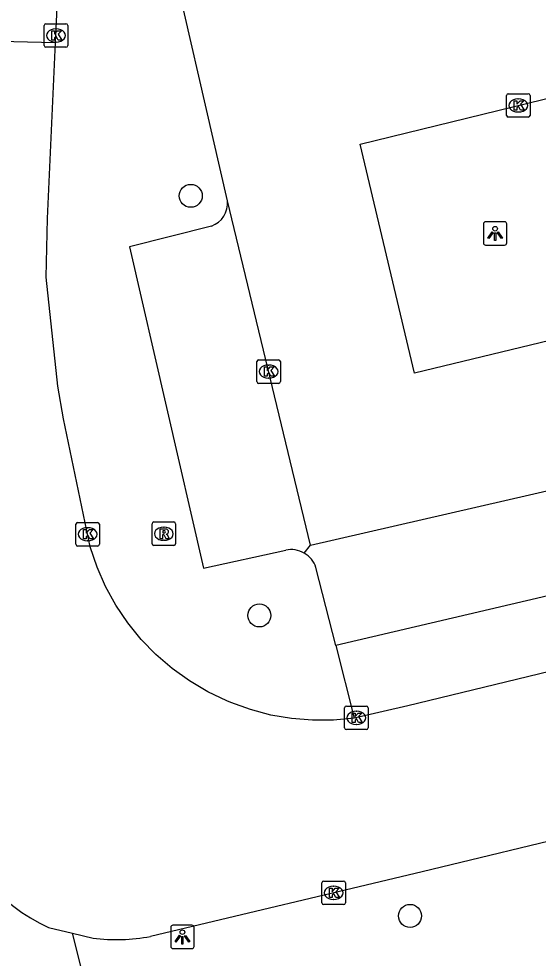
# Model space of a CAD drawing. Extents: x 158038 to 159242, y 380133 to 381214.
# Drawn here: x 158563.26 to 158585.37, y 381069.65 to 381109.65 of the extents above; entities that cross this region are included whole.
import ezdxf

# ---------------------------------------------------------------- set-up
doc = ezdxf.new("R2010")
doc.units = 0
for name, color, linetype in [('IMGEO_Boom', 7, 'Continuous'), ('IMGEO_Fietspad_open', 7, 'Continuous'), ('IMGEO_Kolk', 7, 'Continuous'), ('IMGEO_Lichtpunt', 7, 'Continuous'), ('IMGEO_Parkeervlak_open', 7, 'Continuous'), ('IMGEO_Rijbaan_lokaal_open', 7, 'Continuous'), ('IMGEO_Rioolput', 7, 'Continuous'), ('IMGEO_Voetpad_open', 7, 'Continuous')]:
    doc.layers.add(name, color=color, linetype=linetype)

msp = doc.modelspace()

# ---------------------------------------------------------------- linework, layer by layer
at = {"layer": 'IMGEO_Boom'}
for centre in [(158570.581, 381102.109), (158573.502, 381084.242), (158579.914, 381071.45)]:
    msp.add_circle(centre, 0.489, dxfattribs=at)
at = {"layer": 'IMGEO_Fietspad_open'}
msp.add_lwpolyline([(158564.827, 381108.642), (158564.841, 381108.942), (158565.585, 381124.679)], dxfattribs=at)
at = {"layer": 'IMGEO_Kolk'}
for p, q in [((158564.34, 381108.512), (158564.34, 381109.364)), ((158564.415, 381109.438), (158565.267, 381109.438)), ((158564.828, 381109.218), (158564.853, 381109.218)), ((158565.341, 381109.364), (158565.341, 381108.512)), ((158565.267, 381108.438), (158564.415, 381108.438)), ((158564.851, 381108.658), (158564.826, 381108.658)), ((158584.097, 381106.459), (158584.949, 381106.459)), ((158584.022, 381105.533), (158584.022, 381106.385)), ((158584.51, 381106.239), (158584.535, 381106.239)), ((158585.023, 381106.385), (158585.023, 381105.533)), ((158584.533, 381105.679), (158584.508, 381105.679)), ((158584.949, 381105.459), (158584.097, 381105.459)), ((158573.393, 381094.199), (158573.393, 381095.051)), ((158573.468, 381095.125), (158574.32, 381095.125)), ((158573.881, 381094.905), (158573.906, 381094.905)), ((158574.394, 381095.051), (158574.394, 381094.199)), ((158574.32, 381094.125), (158573.468, 381094.125)), ((158573.904, 381094.345), (158573.879, 381094.345)), ((158565.689, 381087.273), (158565.689, 381088.125)), ((158565.764, 381088.199), (158566.616, 381088.199)), ((158566.69, 381088.125), (158566.69, 381087.273)), ((158566.177, 381087.979), (158566.202, 381087.979)), ((158566.2, 381087.419), (158566.175, 381087.419)), ((158566.616, 381087.199), (158565.764, 381087.199)), ((158577.13, 381079.458), (158577.13, 381080.31)), ((158577.205, 381080.384), (158578.057, 381080.384)), ((158577.618, 381080.164), (158577.643, 381080.164)), ((158578.131, 381080.31), (158578.131, 381079.458)), ((158577.641, 381079.604), (158577.616, 381079.604)), ((158578.057, 381079.384), (158577.205, 381079.384)), ((158576.16, 381072.006), (158576.16, 381072.858)), ((158576.235, 381072.932), (158577.087, 381072.932)), ((158577.161, 381072.858), (158577.161, 381072.006)), ((158576.648, 381072.712), (158576.673, 381072.712)), ((158576.671, 381072.152), (158576.646, 381072.152)), ((158577.087, 381071.932), (158576.235, 381071.932))]:
    msp.add_line(p, q, dxfattribs=at)
for points in [[(158564.34, 381108.512), (158564.34, 381109.364)], [(158564.415, 381109.438), (158565.267, 381109.438)], [(158565.341, 381109.364), (158565.341, 381108.512)], [(158564.661, 381109.138), (158564.784, 381109.138), (158564.784, 381108.987), (158564.914, 381109.138), (158565.078, 381109.138), (158564.932, 381108.987), (158565.085, 381108.738), (158564.933, 381108.738), (158564.848, 381108.902), (158564.784, 381108.835), (158564.784, 381108.738), (158564.661, 381108.738), (158564.661, 381109.138)], [(158565.267, 381108.438), (158564.415, 381108.438)], [(158584.097, 381106.459), (158584.949, 381106.459)], [(158584.022, 381105.533), (158584.022, 381106.385)], [(158584.343, 381106.159), (158584.466, 381106.159), (158584.466, 381106.008), (158584.596, 381106.159), (158584.76, 381106.159), (158584.614, 381106.008), (158584.767, 381105.759), (158584.615, 381105.759), (158584.53, 381105.923), (158584.466, 381105.856), (158584.466, 381105.759), (158584.343, 381105.759), (158584.343, 381106.159)], [(158585.023, 381106.385), (158585.023, 381105.533)], [(158584.949, 381105.459), (158584.097, 381105.459)], [(158573.393, 381094.199), (158573.393, 381095.051)], [(158573.468, 381095.125), (158574.32, 381095.125)], [(158573.714, 381094.825), (158573.837, 381094.825), (158573.837, 381094.674), (158573.967, 381094.825), (158574.131, 381094.825), (158573.985, 381094.674), (158574.138, 381094.425), (158573.986, 381094.425), (158573.901, 381094.589), (158573.837, 381094.522), (158573.837, 381094.425), (158573.714, 381094.425), (158573.714, 381094.825)], [(158574.394, 381095.051), (158574.394, 381094.199)], [(158574.32, 381094.125), (158573.468, 381094.125)], [(158565.689, 381087.273), (158565.689, 381088.125)], [(158565.764, 381088.199), (158566.616, 381088.199)], [(158566.69, 381088.125), (158566.69, 381087.273)], [(158566.01, 381087.899), (158566.133, 381087.899), (158566.133, 381087.748), (158566.263, 381087.899), (158566.427, 381087.899), (158566.281, 381087.748), (158566.434, 381087.499), (158566.282, 381087.499), (158566.197, 381087.663), (158566.133, 381087.596), (158566.133, 381087.499), (158566.01, 381087.499), (158566.01, 381087.899)], [(158566.616, 381087.199), (158565.764, 381087.199)], [(158577.13, 381079.458), (158577.13, 381080.31)], [(158577.205, 381080.384), (158578.057, 381080.384)], [(158577.451, 381080.084), (158577.574, 381080.084), (158577.574, 381079.933), (158577.704, 381080.084), (158577.868, 381080.084), (158577.722, 381079.933), (158577.875, 381079.684), (158577.723, 381079.684), (158577.638, 381079.848), (158577.574, 381079.781), (158577.574, 381079.684), (158577.451, 381079.684), (158577.451, 381080.084)], [(158578.131, 381080.31), (158578.131, 381079.458)], [(158578.057, 381079.384), (158577.205, 381079.384)], [(158576.16, 381072.006), (158576.16, 381072.858)], [(158576.235, 381072.932), (158577.087, 381072.932)], [(158577.161, 381072.858), (158577.161, 381072.006)], [(158576.481, 381072.632), (158576.604, 381072.632), (158576.604, 381072.481), (158576.734, 381072.632), (158576.898, 381072.632), (158576.752, 381072.481), (158576.905, 381072.232), (158576.753, 381072.232), (158576.668, 381072.396), (158576.604, 381072.329), (158576.604, 381072.232), (158576.481, 381072.232), (158576.481, 381072.632)], [(158577.087, 381071.932), (158576.235, 381071.932)]]:
    msp.add_lwpolyline(points, dxfattribs=at)
for centre, start, end in [((158564.417, 381109.362), 91.552, 178.448), ((158564.417, 381109.362), 91.552, 178.448), ((158565.265, 381109.362), 1.552, 88.448), ((158565.265, 381109.362), 1.552, 88.448), ((158564.417, 381108.514), 181.552, 268.448), ((158564.417, 381108.514), 181.552, 268.448), ((158565.265, 381108.514), 271.552, 358.448), ((158565.265, 381108.514), 271.552, 358.448), ((158584.099, 381106.383), 91.552, 178.448), ((158584.099, 381106.383), 91.552, 178.448), ((158584.947, 381106.383), 1.552, 88.448), ((158584.947, 381106.383), 1.552, 88.448), ((158584.099, 381105.535), 181.552, 268.448), ((158584.099, 381105.535), 181.552, 268.448), ((158584.947, 381105.535), 271.552, 358.448), ((158584.947, 381105.535), 271.552, 358.448), ((158573.47, 381095.049), 91.552, 178.448), ((158573.47, 381095.049), 91.552, 178.448), ((158574.318, 381095.049), 1.552, 88.448), ((158574.318, 381095.049), 1.552, 88.448), ((158573.47, 381094.201), 181.552, 268.448), ((158573.47, 381094.201), 181.552, 268.448), ((158574.318, 381094.201), 271.552, 358.448), ((158574.318, 381094.201), 271.552, 358.448), ((158565.766, 381088.123), 91.552, 178.448), ((158565.766, 381088.123), 91.552, 178.448), ((158566.614, 381088.123), 1.552, 88.448), ((158566.614, 381088.123), 1.552, 88.448), ((158565.766, 381087.275), 181.552, 268.448), ((158565.766, 381087.275), 181.552, 268.448), ((158566.614, 381087.275), 271.552, 358.448), ((158566.614, 381087.275), 271.552, 358.448), ((158577.207, 381080.308), 91.552, 178.448), ((158577.207, 381080.308), 91.552, 178.448), ((158578.055, 381080.308), 1.552, 88.448), ((158578.055, 381080.308), 1.552, 88.448), ((158577.207, 381079.46), 181.552, 268.448), ((158577.207, 381079.46), 181.552, 268.448), ((158578.055, 381079.46), 271.552, 358.448), ((158578.055, 381079.46), 271.552, 358.448), ((158576.237, 381072.856), 91.552, 178.448), ((158576.237, 381072.856), 91.552, 178.448), ((158577.085, 381072.856), 1.552, 88.448), ((158577.085, 381072.856), 1.552, 88.448), ((158576.237, 381072.008), 181.552, 268.448), ((158576.237, 381072.008), 181.552, 268.448), ((158577.085, 381072.008), 271.552, 358.448), ((158577.085, 381072.008), 271.552, 358.448)]:
    msp.add_arc(centre, 0.0765, start, end, dxfattribs=at)
for centre, major_axis, ratio, start_param, end_param in [((158564.827, 381108.938), (-0.387, 0.002), 0.722429, 4.712389, 7.853982), ((158564.852, 381108.938), (-0.39, 0.002), 0.717154, 1.570796, 4.712389), ((158584.509, 381105.959), (-0.387, 0.002), 0.722429, 4.712389, 7.853982), ((158584.534, 381105.959), (-0.39, 0.002), 0.717154, 1.570796, 4.712389), ((158573.88, 381094.625), (-0.387, 0.002), 0.722429, 4.712389, 7.853982), ((158573.905, 381094.625), (-0.39, 0.002), 0.717154, 1.570796, 4.712389), ((158566.176, 381087.699), (-0.387, 0.002), 0.722429, 4.712389, 7.853982), ((158566.201, 381087.699), (-0.39, 0.002), 0.717154, 1.570796, 4.712389), ((158577.617, 381079.884), (-0.387, 0.002), 0.722429, 4.712389, 7.853982), ((158577.642, 381079.884), (-0.39, 0.002), 0.717154, 1.570796, 4.712389), ((158576.647, 381072.432), (-0.387, 0.002), 0.722429, 4.712389, 7.853982), ((158576.672, 381072.432), (-0.39, 0.002), 0.717154, 1.570796, 4.712389)]:
    msp.add_ellipse(centre, major_axis=major_axis, ratio=ratio, start_param=start_param, end_param=end_param, dxfattribs=at)
at = {"layer": 'IMGEO_Lichtpunt'}
for p, q in [((158583.038, 381100.913), (158583.038, 381100.106)), ((158583.038, 381100.913), (158583.038, 381100.106)), ((158583.94, 381101.008), (158583.132, 381101.008)), ((158583.94, 381101.008), (158583.132, 381101.008)), ((158584.034, 381100.106), (158584.034, 381100.913)), ((158584.034, 381100.106), (158584.034, 381100.913)), ((158583.132, 381100.012), (158583.94, 381100.012)), ((158583.132, 381100.012), (158583.94, 381100.012)), ((158569.726, 381070.959), (158569.726, 381070.152)), ((158569.726, 381070.959), (158569.726, 381070.152)), ((158570.628, 381071.054), (158569.82, 381071.054)), ((158570.628, 381071.054), (158569.82, 381071.054)), ((158570.722, 381070.152), (158570.722, 381070.959)), ((158570.722, 381070.152), (158570.722, 381070.959)), ((158569.82, 381070.058), (158570.628, 381070.058)), ((158569.82, 381070.058), (158570.628, 381070.058))]:
    msp.add_line(p, q, dxfattribs=at)
for points in [[(158583.412, 381100.577), (158583.451, 381100.549), (158583.263, 381100.287), (158583.225, 381100.314), (158583.412, 381100.577)], [(158583.514, 381100.529), (158583.561, 381100.529), (158583.561, 381100.207), (158583.514, 381100.207), (158583.514, 381100.529)], [(158583.624, 381100.549), (158583.662, 381100.576), (158583.849, 381100.314), (158583.81, 381100.286), (158583.624, 381100.549)], [(158570.1, 381070.623), (158570.139, 381070.595), (158569.951, 381070.333), (158569.913, 381070.36), (158570.1, 381070.623)], [(158570.202, 381070.575), (158570.249, 381070.575), (158570.249, 381070.253), (158570.202, 381070.253), (158570.202, 381070.575)], [(158570.312, 381070.595), (158570.35, 381070.622), (158570.537, 381070.36), (158570.498, 381070.332), (158570.312, 381070.595)]]:
    msp.add_lwpolyline(points, dxfattribs=at)
for centre in [(158583.537, 381100.711), (158570.225, 381070.757)]:
    msp.add_circle(centre, 0.0994, dxfattribs=at)
for centre, start, end in [((158583.132, 381100.913), 90, 180), ((158583.132, 381100.913), 90, 180), ((158583.94, 381100.913), 0, 90), ((158583.94, 381100.913), 0, 90), ((158583.132, 381100.106), 180, 270), ((158583.132, 381100.106), 180, 270), ((158583.94, 381100.106), 270, 0), ((158583.94, 381100.106), 270, 360), ((158569.82, 381070.959), 90, 180), ((158569.82, 381070.959), 90, 180), ((158570.628, 381070.959), 0, 90), ((158570.628, 381070.959), 0, 90), ((158569.82, 381070.152), 180, 270), ((158569.82, 381070.152), 180, 270), ((158570.628, 381070.152), 270, 0), ((158570.628, 381070.152), 270, 360)]:
    msp.add_arc(centre, 0.0946, start, end, dxfattribs=at)
at = {"layer": 'IMGEO_Parkeervlak_open'}
for points in [[(158571.463, 381100.824), (158567.969, 381099.936), (158571.119, 381086.259), (158574.631, 381087.027)], [(158575.409, 381086.897), (158575.68, 381087.24)], [(158576.753, 381082.966), (158575.911, 381086.288)]]:
    msp.add_lwpolyline(points, dxfattribs=at)
for centre, radius, start, end in [((158571.12, 381101.789), 1.024, 289.5556, 5.877), ((158574.845, 381085.917), 1.131, 60.0975, 100.9301), ((158574.846, 381085.921), 1.126, 18.9924, 60.0053)]:
    msp.add_arc(centre, radius, start, end, dxfattribs=at)
at = {"layer": 'IMGEO_Rijbaan_lokaal_open'}
for points in [[(158572.139, 381101.894), (158569.374, 381113.946), (158569.095, 381115.699), (158568.851, 381116.656)], [(158607.211, 381115.249), (158606.064, 381108.035), (158604.343, 381097.209), (158603.508, 381092.054), (158603.485, 381091.892), (158603.352, 381091.233), (158603.161, 381090.589), (158602.914, 381089.964), (158602.611, 381089.364), (158602.256, 381088.793), (158601.852, 381088.256), (158601.49, 381087.822), (158599.942, 381086.266), (158599.82, 381086.17), (158599.069, 381085.638), (158598.274, 381085.175), (158597.44, 381084.785), (158596.576, 381084.471), (158595.686, 381084.236), (158579.816, 381080.39), (158577.538, 381079.869)], [(158561.842, 381108.716), (158564.827, 381108.642)], [(158577.538, 381079.869), (158576.653, 381079.783), (158575.759, 381079.777), (158574.869, 381079.85), (158573.988, 381080.003), (158573.125, 381080.234), (158572.286, 381080.541), (158572.12, 381080.609), (158571.301, 381080.996), (158570.521, 381081.455), (158569.784, 381081.982), (158569.097, 381082.573), (158568.466, 381083.223), (158567.896, 381083.926), (158567.39, 381084.678), (158566.954, 381085.472), (158566.59, 381086.301), (158566.302, 381087.16), (158565.161, 381092.608), (158564.926, 381094.004), (158564.419, 381098.648), (158564.487, 381101.144), (158564.827, 381108.642)], [(158591.576, 381097.332), (158580.11, 381094.563), (158577.789, 381104.313), (158590.154, 381107.338)], [(158575.68, 381087.24), (158572.139, 381101.894)], [(158575.68, 381087.24), (158596.978, 381092.138)], [(158568.864, 381070.58), (158580.428, 381073.343), (158587.479, 381075.049)], [(158564.519, 381070.959), (158565.551, 381070.713)], [(158565.551, 381070.713), (158566.42, 381070.506)]]:
    msp.add_lwpolyline(points, dxfattribs=at)
for centre, radius, start, end in [((158567.656, 381077.796), 7.523, 192.9851, 245.3508), ((158567.42, 381077.885), 7.447, 262.2848, 281.1838)]:
    msp.add_arc(centre, radius, start, end, dxfattribs=at)
at = {"layer": 'IMGEO_Rioolput'}
for p, q in [((158568.933, 381087.297), (158568.933, 381088.149)), ((158569.008, 381088.223), (158569.86, 381088.223)), ((158569.421, 381088.003), (158569.446, 381088.003)), ((158569.934, 381088.149), (158569.934, 381087.297)), ((158569.86, 381087.223), (158569.008, 381087.223)), ((158569.444, 381087.443), (158569.419, 381087.443))]:
    msp.add_line(p, q, dxfattribs=at)
for points in [[(158568.933, 381087.297), (158568.933, 381088.149)], [(158569.008, 381088.223), (158569.86, 381088.223)], [(158569.934, 381088.149), (158569.934, 381087.297)], [(158569.522, 381087.921), (158569.27, 381087.923), (158569.27, 381087.523)], [(158569.27, 381087.523), (158569.394, 381087.523), (158569.394, 381087.685), (158569.405, 381087.685)], [(158569.448, 381087.842), (158569.394, 381087.842), (158569.394, 381087.761)], [(158569.394, 381087.761), (158569.446, 381087.761)], [(158569.452, 381087.656), (158569.523, 381087.523), (158569.663, 381087.523), (158569.598, 381087.649)], [(158569.86, 381087.223), (158569.008, 381087.223)]]:
    msp.add_lwpolyline(points, dxfattribs=at)
for centre, radius, start, end in [((158569.01, 381088.147), 0.0765, 91.552, 178.448), ((158569.01, 381088.147), 0.0765, 91.552, 178.448), ((158569.858, 381088.147), 0.0765, 1.552, 88.448), ((158569.858, 381088.147), 0.0765, 1.552, 88.448), ((158569.404, 381087.632), 0.0533, 26.0293, 88.6989), ((158569.43, 381087.95), 0.19, 274.7715, 282.9687), ((158569.454, 381087.746), 0.0964, 77.0061, 93.1865), ((158569.468, 381087.803), 0.0378, 276.6634, 79.6772), ((158569.521, 381087.811), 0.109, 350.3612, 89.416), ((158569.519, 381087.811), 0.112, 277.5842, 350.9817), ((158569.503, 381087.596), 0.108, 29.5134, 73.7905), ((158569.01, 381087.299), 0.0765, 181.552, 268.448), ((158569.01, 381087.299), 0.0765, 181.552, 268.448), ((158569.858, 381087.299), 0.0765, 271.552, 358.448), ((158569.858, 381087.299), 0.0765, 271.552, 358.448)]:
    msp.add_arc(centre, radius, start, end, dxfattribs=at)
for centre, major_axis, ratio, start_param, end_param in [((158569.42, 381087.723), (-0.387, 0.002), 0.722429, 4.712389, 7.853982), ((158569.445, 381087.723), (-0.39, 0.002), 0.717154, 1.570796, 4.712389)]:
    msp.add_ellipse(centre, major_axis=major_axis, ratio=ratio, start_param=start_param, end_param=end_param, dxfattribs=at)
at = {"layer": 'IMGEO_Voetpad_open'}
for points in [[(158596.64, 381090.602), (158597.288, 381087.773), (158576.753, 381082.966)], [(158576.753, 381082.966), (158577.538, 381079.869)], [(158559.422, 381065.174), (158566.492, 381066.933), (158565.551, 381070.713)]]:
    msp.add_lwpolyline(points, dxfattribs=at)

doc.saveas('drawing.dxf')
